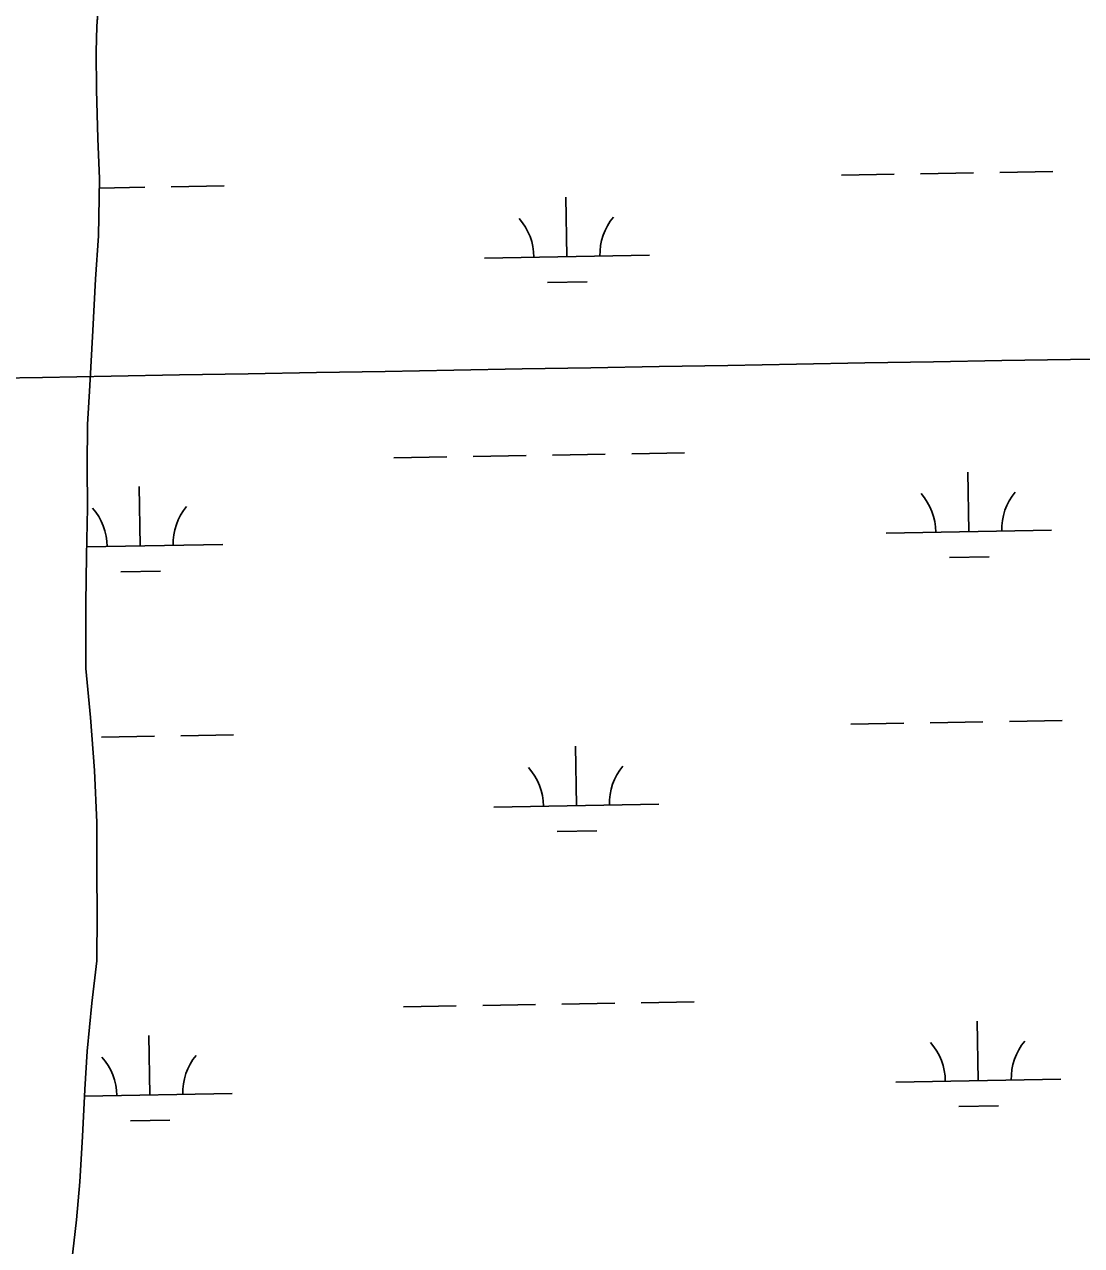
# Model space of a CAD drawing. Extents: x 3892998 to 3931244, y 278583 to 304547.
# Drawn here: x 3918735 to 3919375, y 289920 to 290660 of the extents above; entities that cross this region are included whole.
import ezdxf

# ---------------------------------------------------------------- set-up
doc = ezdxf.new("R2010")
doc.units = 0
for name, color, linetype in [('V-GRID-MAJR', 7, 'Continuous'), ('V-TOPO-SHOR', 7, 'Continuous'), ('V-WETL-SWMP', 7, 'Continuous')]:
    doc.layers.add(name, color=color, linetype=linetype)

msp = doc.modelspace()

# ---------------------------------------------------------------- linework, layer by layer
at = {"layer": 'V-GRID-MAJR'}
msp.add_spline([(3897162.87, 290075.22), (3902475.55, 290165.25), (3907788.21, 290256.05), (3913100.86, 290347.62), (3918413.49, 290439.97), (3923726.11, 290533.09), (3929038.72, 290626.99)], degree=3, dxfattribs=at)
at = {"layer": 'V-TOPO-SHOR'}
msp.add_lwpolyline([(3918780.49, 290685.78), (3918778.35, 290658.6), (3918778.05, 290642.91), (3918778.18, 290619.96), (3918779.1, 290590.5), (3918780.01, 290566.02), (3918779.43, 290531.58), (3918777.66, 290505.17), (3918775.92, 290474.16), (3918774.19, 290440.87), (3918772.79, 290417.13), (3918772.55, 290391.88), (3918772.69, 290366.63), (3918772.08, 290337.54), (3918771.86, 290308.85), (3918771.7, 290269.44), (3918774.54, 290239.61), (3918777.01, 290207.48), (3918778.33, 290176.11), (3918778.5, 290145.5), (3918778.64, 290120.63), (3918778.41, 290092.32), (3918775.49, 290066.67), (3918772.59, 290037.57), (3918771.19, 290014.22), (3918769.82, 289985.9), (3918768.09, 289958.25), (3918766.14, 289935.37), (3918762.99, 289908.83)], dxfattribs=at)
at = {"layer": 'V-WETL-SWMP'}
for p, q in [((3918778.35, 290658.6), (3918780.49, 290685.78)), ((3918778.05, 290642.91), (3918778.35, 290658.6)), ((3918778.18, 290619.96), (3918778.05, 290642.91)), ((3918779.1, 290590.5), (3918778.18, 290619.96)), ((3918780, 290566.02), (3918779.1, 290590.5)), ((3918779.43, 290531.58), (3918780, 290566.02)), ((3919229.37, 290568.24), (3919261.37, 290568.79)), ((3919277.37, 290569.07), (3919309.36, 290569.62)), ((3919325.36, 290569.9), (3919357.35, 290570.45)), ((3918779.91, 290560.46), (3918807.53, 290560.94)), ((3918823.53, 290561.21), (3918855.52, 290561.77)), ((3919063.14, 290518.92), (3919062.52, 290554.92)), ((3918777.66, 290505.17), (3918779.43, 290531.58)), ((3919013.15, 290518.06), (3919113.13, 290519.79)), ((3918775.92, 290474.16), (3918777.66, 290505.17)), ((3919051.41, 290503.29), (3919075.4, 290503.7)), ((3918774.19, 290440.87), (3918775.92, 290474.16)), ((3918772.79, 290417.14), (3918774.19, 290440.87)), ((3918772.55, 290391.88), (3918772.79, 290417.14)), ((3918958.39, 290397.02), (3918990.38, 290397.58)), ((3919006.38, 290397.85), (3919038.38, 290398.41)), ((3919054.37, 290398.68), (3919086.37, 290399.24)), ((3919102.37, 290399.51), (3919134.36, 290400.07)), ((3918772.69, 290366.63), (3918772.55, 290391.88)), ((3919306.53, 290352.3), (3919305.91, 290388.29)), ((3918804.7, 290343.61), (3918804.07, 290379.61)), ((3918772.08, 290337.54), (3918772.69, 290366.63)), ((3919256.54, 290351.43), (3919356.52, 290353.16)), ((3918772.2, 290343.05), (3918854.69, 290344.48)), ((3918771.86, 290308.85), (3918772.08, 290337.54)), ((3919294.8, 290336.66), (3919318.8, 290337.08)), ((3918792.97, 290327.97), (3918816.96, 290328.39)), ((3918771.7, 290269.44), (3918771.86, 290308.85)), ((3918774.54, 290239.61), (3918771.7, 290269.44)), ((3918777.01, 290207.48), (3918774.54, 290239.61)), ((3919235.13, 290235.61), (3919267.13, 290236.17)), ((3919283.12, 290236.44), (3919315.12, 290237)), ((3919331.12, 290237.27), (3919363.11, 290237.83)), ((3918781.29, 290227.76), (3918813.29, 290228.31)), ((3918829.28, 290228.59), (3918861.28, 290229.14)), ((3919068.9, 290186.3), (3919068.27, 290222.29)), ((3918778.33, 290176.11), (3918777.01, 290207.48)), ((3919018.9, 290185.43), (3919118.89, 290187.16)), ((3918778.5, 290145.5), (3918778.33, 290176.11)), ((3919057.16, 290170.66), (3919081.16, 290171.08)), ((3918778.64, 290120.63), (3918778.5, 290145.5)), ((3918778.41, 290092.32), (3918778.64, 290120.63)), ((3918775.49, 290066.67), (3918778.41, 290092.32)), ((3918772.59, 290037.57), (3918775.49, 290066.67)), ((3918964.15, 290064.4), (3918996.14, 290064.95)), ((3919012.14, 290065.23), (3919044.13, 290065.78)), ((3919060.13, 290066.06), (3919092.13, 290066.61)), ((3919108.12, 290066.89), (3919140.12, 290067.44)), ((3919312.29, 290019.67), (3919311.67, 290055.67)), ((3918810.46, 290010.99), (3918809.83, 290046.98)), ((3918771.19, 290014.22), (3918772.59, 290037.57)), ((3919262.3, 290018.81), (3919362.28, 290020.54)), ((3918769.82, 289985.9), (3918771.19, 290014.22)), ((3918771, 290010.3), (3918860.45, 290011.85)), ((3919300.56, 290004.04), (3919324.55, 290004.45)), ((3918798.72, 289995.35), (3918822.72, 289995.77)), ((3918768.09, 289958.25), (3918769.82, 289985.9)), ((3918766.14, 289935.37), (3918768.09, 289958.25)), ((3918762.99, 289908.83), (3918766.14, 289935.37))]:
    msp.add_line(p, q, dxfattribs=at)
for centre, start, end in [((3919007.9, 290518.44), 0.21988, 41.76354), ((3919118.36, 290520.35), 140.21988, 181.76354), ((3919251.29, 290351.82), 0.21988, 41.76354), ((3919361.76, 290353.73), 140.21988, 181.76354), ((3918749.45, 290343.13), 0.21988, 41.76354), ((3918859.92, 290345.04), 140.21988, 181.76354), ((3919013.65, 290185.82), 0.21988, 41.76354), ((3919124.12, 290187.73), 140.21988, 181.76354), ((3919257.05, 290019.19), 0.21988, 41.76354), ((3919367.51, 290021.1), 140.21988, 181.76354), ((3918755.21, 290010.5), 0.21988, 41.76354), ((3918865.68, 290012.42), 140.21988, 181.76354)]:
    msp.add_arc(centre, 35.25, start, end, dxfattribs=at)

doc.saveas('drawing.dxf')
